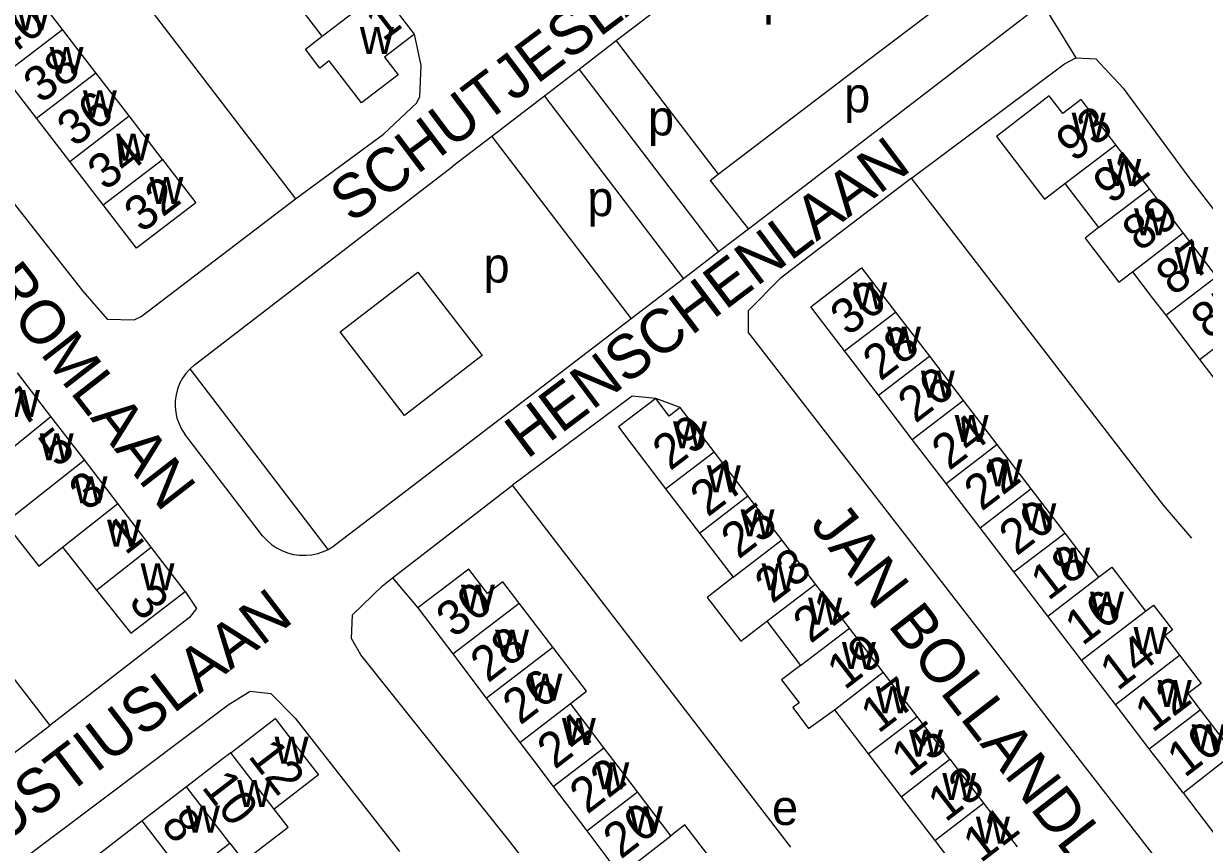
# Model space of a CAD drawing. Extents: x 158848 to 160613, y 385889 to 387762.
# Drawn here: x 159871.5 to 160005.9, y 386740.3 to 386833.8 of the extents above; entities that cross this region are included whole.
import ezdxf

# ---------------------------------------------------------------- set-up
doc = ezdxf.new("R2010")
doc.units = 0
for name, color, linetype in [('BLT_Basislijn', 7, 'Continuous'), ('BLT_Bebouwing', 7, 'Continuous'), ('BLT_Centroide', 7, 'Continuous'), ('BLT_Huisnummer', 7, 'Continuous'), ('BLT_Huisnummer_ tussenligend', 7, 'Continuous'), ('BLT_Onderverdeling_panden', 7, 'Continuous'), ('BLT_Straatnaam', 7, 'Continuous'), ('BLT_Vlakafsluiter', 7, 'Continuous')]:
    doc.layers.add(name, color=color, linetype=linetype)

msp = doc.modelspace()

# ---------------------------------------------------------------- linework, layer by layer
at = {"layer": 'BLT_Basislijn'}
for p, q in [((159970.87, 386856.27), (159938.98, 386831.8)), ((159874.36, 386850.52), (159902.48, 386813.82)), ((159967.59, 386829.59), (159983.3, 386841.51)), ((159986.99, 386835.69), (159957.76, 386813.23)), ((159938.98, 386831.8), (159934.76, 386828.56)), ((159938.98, 386831.8), (159950.58, 386816.62)), ((159934.76, 386828.56), (159930.8, 386825.52)), ((159934.76, 386828.56), (159950.63, 386807.78)), ((159950.58, 386816.62), (159967.59, 386829.59)), ((159930.8, 386825.52), (159924.8, 386820.92)), ((159930.8, 386825.52), (159946.65, 386804.74)), ((159924.8, 386820.92), (159920.35, 386817.5)), ((159924.8, 386820.92), (159940.68, 386800.17)), ((159899.18, 386801.24), (159920.35, 386817.5)), ((159949.66, 386815.92), (159950.58, 386816.62)), ((159949.66, 386815.92), (159954.04, 386810.39)), ((159957.76, 386813.23), (159954.04, 386810.39)), ((159954.04, 386810.39), (159950.63, 386807.78)), ((159950.63, 386807.78), (159946.65, 386804.74)), ((159946.65, 386804.74), (159940.68, 386800.17)), ((159890.94, 386794.91), (159899.18, 386801.24)), ((159940.68, 386800.17), (159915.14, 386780.64)), ((159890.94, 386794.91), (159890.47, 386794.49)), ((159906.2, 386773.92), (159890.47, 386794.49)), ((159946.27, 386790.06), (159943.47, 386791.12)), ((159846.16, 386790.7), (159874.49, 386753.89)), ((159898.73, 386775.47), (159889.87, 386787.04)), ((159915.14, 386780.64), (159906.89, 386774.33)), ((159913.52, 386770.67), (159927.16, 386781.23)), ((159958.86, 386740.02), (159927.16, 386781.23)), ((159906.2, 386773.92), (159906.3, 386773.97)), ((159906.3, 386773.97), (159906.89, 386774.33)), ((159913.52, 386770.67), (159916.41, 386767.29))]:
    msp.add_line(p, q, dxfattribs=at)
for points in [[(159825.05, 386872.39), (159861.78, 386824.22), (159878.28, 386803.31), (159881.05, 386800.15), (159884.09, 386800.04), (159884.89, 386800.42), (159902.48, 386813.82)], [(159902.48, 386813.82), (159912.47, 386821.19), (159916.29, 386824.76), (159916.61, 386825.49), (159916.77, 386828.99), (159916.02, 386832.56)], [(159972.59, 386816.18), (159990.01, 386829.2), (159991.28, 386829.87)], [(159991.28, 386829.87), (159993.59, 386829.75), (159996.69, 386826.44), (160004.06, 386816.42), (160052.99, 386753), (160053.3, 386752.61)], [(159972.59, 386816.18), (159957.65, 386804.76), (159953.99, 386801.09), (159953.99, 386798.6), (160013.12, 386722.33), (160013.38, 386722.02)], [(160004.49, 386775.22), (160001.26, 386778.97), (159972.59, 386816.18)], [(159916.39, 386805.5), (159923.73, 386795.98), (159914.89, 386789.17), (159907.55, 386798.69), (159916.39, 386805.5)], [(159890.47, 386794.49), (159889.98, 386793.96), (159889.6, 386793.41), (159889.28, 386792.81), (159889.04, 386792.18), (159888.87, 386791.53), (159888.78, 386790.86), (159888.77, 386790.18), (159888.84, 386789.51), (159888.98, 386788.85), (159889.21, 386788.21), (159889.51, 386787.61), (159889.87, 386787.04)], [(159943.47, 386791.12), (159940.79, 386791.35), (159927.16, 386781.23)], [(159826.33, 386775.43), (159826.72, 386774.93), (159853.72, 386739.99), (159856.16, 386739.84), (159874.49, 386753.89)], [(159898.73, 386775.47), (159899.2, 386774.96), (159899.72, 386774.5), (159900.3, 386774.11), (159900.92, 386773.79), (159901.57, 386773.53), (159902.24, 386773.36), (159902.93, 386773.26), (159903.63, 386773.25), (159904.32, 386773.31), (159905.01, 386773.45), (159905.67, 386773.67), (159906.2, 386773.92)], [(159968.08, 386687.52), (159926.7, 386740.86), (159909.9, 386761.92), (159908.85, 386763.8), (159908.97, 386766.47), (159912.37, 386769.77), (159913.52, 386770.67)], [(159889.92, 386769.14), (159891.21, 386767.2), (159890.39, 386766.19), (159874.49, 386753.89)], [(159876.78, 386710.79), (159867.9, 386721.99), (159862.6, 386729.21), (159862.93, 386731.36), (159863.65, 386732.55), (159865.86, 386734.47), (159894.82, 386756.24), (159897.3, 386757.8), (159899.65, 386757.52), (159902.45, 386754.7), (159914.31, 386739.53)]]:
    msp.add_lwpolyline(points, dxfattribs=at)
at = {"layer": 'BLT_Bebouwing'}
for p, q in [((159875.95, 386833.12), (159872.16, 386838.05)), ((159905.52, 386832.35), (159901.74, 386837.29)), ((159916.02, 386832.56), (159912.23, 386837.5)), ((159879.74, 386828.19), (159875.95, 386833.12)), ((159873, 386823.01), (159869.21, 386827.94)), ((159883.53, 386823.26), (159879.74, 386828.19)), ((159887.33, 386818.32), (159883.53, 386823.26)), ((159876.79, 386818.08), (159873, 386823.01)), ((159999.67, 386814.97), (159995.83, 386819.99)), ((159880.59, 386813.14), (159876.79, 386818.08)), ((159990.05, 386815.56), (159993.89, 386810.55)), ((160003.51, 386809.96), (159999.67, 386814.97)), ((160007.31, 386805), (160003.51, 386809.96)), ((159997.73, 386805.53), (160000, 386802.57)), ((160000, 386802.57), (160001.53, 386800.57)), ((159970.77, 386800.94), (159974.62, 386795.91)), ((160001.53, 386800.57), (160005.38, 386795.54)), ((159968.83, 386791.48), (159964.98, 386796.51)), ((159974.62, 386795.91), (159978.47, 386790.88)), ((160005.38, 386795.54), (160009.23, 386790.51)), ((159874.63, 386789.07), (159870.83, 386794.03)), ((159972.68, 386786.45), (159968.83, 386791.48)), ((159950.12, 386785.04), (159946.27, 386790.06)), ((159978.47, 386790.88), (159982.32, 386785.85)), ((159878.44, 386784.11), (159874.63, 386789.07)), ((159976.53, 386781.42), (159972.68, 386786.45)), ((159982.32, 386785.85), (159986.17, 386780.82)), ((159953.97, 386780.02), (159950.12, 386785.04)), ((159882.24, 386779.15), (159878.44, 386784.11)), ((159944.6, 386780.82), (159948.44, 386775.79)), ((159980.39, 386776.39), (159976.53, 386781.42)), ((159986.17, 386780.82), (159990.03, 386775.79)), ((159886.05, 386774.19), (159882.24, 386779.15)), ((159957.82, 386775), (159953.97, 386780.02)), ((159984.24, 386771.36), (159980.39, 386776.39)), ((159948.44, 386775.79), (159952.28, 386770.76)), ((159961.67, 386769.98), (159957.82, 386775)), ((159990.03, 386775.79), (159993.88, 386770.76)), ((159875.96, 386774.18), (159879.83, 386769.28)), ((159889.92, 386769.14), (159886.05, 386774.19)), ((159988.09, 386766.33), (159984.24, 386771.36)), ((159965.52, 386764.96), (159961.67, 386769.98)), ((159916.41, 386767.29), (159920.39, 386762.02)), ((159931.77, 386762.8), (159927.93, 386767.8)), ((159956.13, 386765.74), (159959.97, 386760.71)), ((159991.94, 386761.3), (159988.09, 386766.33)), ((159969.37, 386759.94), (159965.52, 386764.96)), ((159920.39, 386762.02), (159924.19, 386756.99)), ((159995.8, 386756.27), (159991.94, 386761.3)), ((159973.22, 386754.92), (159969.37, 386759.94)), ((159924.19, 386756.99), (159928, 386751.95)), ((159937.58, 386751.35), (159933.77, 386756.39)), ((159999.65, 386751.24), (159995.8, 386756.27)), ((159963.81, 386755.68), (159967.65, 386750.65)), ((160005.43, 386755.67), (160009.24, 386750.7)), ((160000, 386750.78), (159999.65, 386751.24)), ((159976.97, 386750.03), (159980.8, 386745.04)), ((159890.07, 386746.9), (159885.02, 386743.01)), ((159931.81, 386746.92), (159935.62, 386741.9)), ((159945.21, 386741.31), (159941.39, 386746.33)), ((159971.4, 386745.76), (159975.23, 386740.77)), ((160003.5, 386746.21), (160007.35, 386741.18)), ((159980.8, 386745.04), (159984.63, 386740.05)), ((159885.02, 386743.01), (159879.97, 386739.13)), ((159935.62, 386741.9), (159939.43, 386736.87)), ((159975.23, 386740.77), (159979.05, 386735.78))]:
    msp.add_line(p, q, dxfattribs=at)
for points in [[(159916.02, 386832.56), (159912.61, 386829.95), (159914.16, 386827.93), (159909.99, 386824.74), (159906.32, 386829.53), (159905.25, 386828.71), (159903.59, 386830.88), (159905.52, 386832.35)], [(159995.83, 386819.99), (159991.9, 386825.12), (159989.8, 386823.55), (159988.27, 386825.54), (159982.25, 386820.93), (159987.72, 386813.78), (159990.05, 386815.56)], [(159887.33, 386818.32), (159888.07, 386817.35), (159891.12, 386813.39), (159884.38, 386808.21), (159880.59, 386813.14)], [(159993.89, 386810.55), (159992.34, 386809.36), (159996.18, 386804.35), (159997.73, 386805.53)], [(159964.98, 386796.51), (159961.13, 386801.54), (159966.91, 386805.97), (159970.77, 386800.94)], [(159943.47, 386791.12), (159939.22, 386787.86), (159940.76, 386785.85), (159944.6, 386780.82)], [(159946.27, 386790.06), (159945.01, 386789.1), (159943.47, 386791.12)], [(159869.37, 386776.93), (159873.26, 386772.01), (159875.96, 386774.18)], [(159927.93, 386767.8), (159926.06, 386770.24), (159924.31, 386768.9), (159922.21, 386771.67), (159916.41, 386767.29)], [(159952.28, 386770.76), (159949.33, 386768.46), (159953.15, 386763.47), (159956.13, 386765.74)], [(159993.88, 386770.76), (159995.41, 386771.92), (159999.24, 386766.91)], [(159879.83, 386769.28), (159883.71, 386764.37), (159889.92, 386769.14)], [(159999.24, 386766.91), (160000.13, 386767.59), (160002.3, 386764.75), (160001.42, 386764.07), (160003.09, 386761.89)], [(159933.77, 386756.39), (159935.61, 386757.79), (159931.77, 386762.8)], [(160003.09, 386761.89), (160005.55, 386758.67), (160004.03, 386757.51), (160005.43, 386755.67)], [(159959.97, 386760.71), (159957.78, 386759.09), (159959.79, 386756.46), (159959.07, 386755.91), (159960.88, 386753.55), (159963.81, 386755.68)], [(159895.11, 386750.78), (159900.16, 386754.66), (159903.74, 386750), (159905.08, 386748.25), (159900.04, 386744.37)], [(159976.97, 386750.03), (159973.22, 386754.92)], [(159928, 386751.95), (159929.48, 386750), (159931.81, 386746.92)], [(159895.11, 386750.78), (159894.1, 386750), (159890.07, 386746.9)], [(159941.39, 386746.33), (159938.61, 386750), (159937.58, 386751.35)], [(159967.65, 386750.65), (159968.15, 386750), (159971.4, 386745.76)], [(160003.5, 386746.21), (160000.6, 386750), (160000, 386750.78)], [(159894.99, 386740.49), (159896.58, 386738.43), (159901.62, 386742.31), (159900.04, 386744.37)], [(159949, 386736.32), (159950.65, 386737.53), (159946.8, 386742.56), (159945.21, 386741.31)], [(159891.78, 386734.22), (159894.11, 386736.01), (159892.27, 386738.4), (159894.99, 386740.49)]]:
    msp.add_lwpolyline(points, dxfattribs=at)
at = {"layer": 'BLT_Onderverdeling_panden'}
for p, q in [((159905.52, 386832.35), (159912.23, 386837.5)), ((159869.21, 386827.94), (159875.95, 386833.12)), ((159873, 386823.01), (159879.74, 386828.19)), ((159876.79, 386818.08), (159883.53, 386823.26)), ((159990.05, 386815.56), (159995.83, 386819.99)), ((159880.59, 386813.14), (159887.33, 386818.32)), ((159993.89, 386810.55), (159999.67, 386814.97)), ((159997.73, 386805.53), (160003.51, 386809.96)), ((160001.53, 386800.57), (160007.31, 386805)), ((159964.98, 386796.51), (159970.77, 386800.94)), ((160005.38, 386795.54), (160011.16, 386799.97)), ((159968.83, 386791.48), (159974.62, 386795.91)), ((159972.68, 386786.45), (159978.47, 386790.88)), ((159868.27, 386783.9), (159874.63, 386789.07)), ((159976.53, 386781.42), (159982.32, 386785.85)), ((159944.6, 386780.82), (159950.12, 386785.04)), ((159869.37, 386776.93), (159878.44, 386784.11)), ((159980.39, 386776.39), (159986.17, 386780.82)), ((159875.96, 386774.18), (159882.24, 386779.15)), ((159948.44, 386775.79), (159953.97, 386780.02)), ((159952.28, 386770.76), (159957.82, 386775)), ((159984.24, 386771.36), (159990.03, 386775.79)), ((159879.83, 386769.28), (159886.05, 386774.19)), ((159988.09, 386766.33), (159993.88, 386770.76)), ((159956.13, 386765.74), (159961.67, 386769.98)), ((159920.39, 386762.02), (159927.93, 386767.8)), ((159991.94, 386761.3), (159999.24, 386766.91)), ((159959.97, 386760.71), (159965.52, 386764.96)), ((159924.19, 386756.99), (159931.77, 386762.8)), ((159995.8, 386756.27), (160003.09, 386761.89)), ((159963.81, 386755.68), (159969.37, 386759.94)), ((159928, 386751.95), (159933.77, 386756.39)), ((159967.65, 386750.65), (159973.22, 386754.92)), ((159999.65, 386751.24), (160005.43, 386755.67)), ((159900.04, 386744.37), (159895.11, 386750.78)), ((159931.81, 386746.92), (159937.58, 386751.35)), ((160003.5, 386746.21), (160009.24, 386750.7)), ((159971.4, 386745.76), (159976.97, 386750.03)), ((159894.99, 386740.49), (159890.07, 386746.9)), ((159935.62, 386741.9), (159941.39, 386746.33)), ((159975.23, 386740.77), (159980.8, 386745.04)), ((159891.78, 386734.22), (159885.02, 386743.01)), ((159939.43, 386736.87), (159945.21, 386741.31))]:
    msp.add_line(p, q, dxfattribs=at)
at = {"layer": 'BLT_Vlakafsluiter'}
msp.add_line((159987.48, 386836.09), (159991.28, 386829.87), dxfattribs=at)

# ---------------------------------------------------------------- texts
at = {"layer": 'BLT_Centroide'}
for s, p in [('p', (159955.72, 386834.85)), ('w', (159870.68, 386833)), ('w', (159909.8, 386830.31)), ('w', (159874.48, 386828.06)), ('w', (159878.27, 386823.12)), ('p', (159964.92, 386823.68)), ('p', (159942.59, 386821.05)), ('w', (159990.82, 386820.56)), ('w', (159882.05, 386818.19)), ('w', (159994.86, 386815.28)), ('w', (159885.85, 386813.25)), ('p', (159935.69, 386811.86)), ('w', (159997.93, 386809.66)), ('p', (159923.87, 386804.3)), ('w', (160002.52, 386805.28)), ('w', (159965.95, 386801.25)), ('w', (159969.8, 386796.22)), ('w', (159973.65, 386791.19)), ('w', (159869.51, 386789)), ('w', (159945.44, 386785.44)), ('w', (159977.5, 386786.16)), ('w', (159873.35, 386784.06)), ('w', (159981.35, 386781.12)), ('w', (159949.29, 386780.41)), ('w', (159877.2, 386779.16)), ('w', (159985.2, 386776.09)), ('w', (159953.13, 386775.41)), ('w', (159881.02, 386774.22)), ('w', (159989.06, 386771.06)), ('w', (159884.83, 386769.28)), ('w', (159955.52, 386769.25)), ('w', (159921.3, 386766.84)), ('w', (159960.82, 386765.34)), ('w', (159992.91, 386766.03)), ('w', (159925.19, 386761.72)), ('w', (159997.86, 386762)), ('w', (159964.67, 386760.31)), ('w', (159928.98, 386756.69)), ('w', (160000.62, 386755.97)), ('w', (159968.52, 386755.28)), ('w', (159932.79, 386751.66)), ('w', (159972.31, 386750.34)), ('w', (160004.47, 386750.94)), ('w', (159900.09, 386749.52)), ('w', (159936.6, 386746.62)), ('w', (159976.09, 386745.41)), ('w', (159895.84, 386744.59)), ('e', (159956.71, 386742.55)), ('w', (159890, 386741.69)), ('w', (159940.41, 386741.59)), ('w', (159979.92, 386740.41))]:
    msp.add_text(s, height=4, dxfattribs=at).set_placement(p)
at = {"layer": 'BLT_Huisnummer'}
for s, rotation, p in [('40', 37.5493, (159869.62, 386829.68)), ('1', 37.4522, (159912.44, 386831.65)), ('36', 37.5493, (159877.33, 386819.62)), ('93', 37.4381, (159991.04, 386817.91)), ('32', 37.5493, (159884.97, 386809.86)), ('89', 37.4381, (159998.58, 386807.72)), ('30', 37.4421, (159965.35, 386798.11)), ('85', 37.4381, (160006.41, 386797.72)), ('26', 37.4421, (159973.03, 386788.2)), ('29', 37.4854, (159945.11, 386782.79)), ('5', 38.3335, (159875.3, 386783.14)), ('22', 37.4421, (159980.57, 386778.19)), ('25', 37.4854, (159952.91, 386772.74)), ('1', 38.3335, (159883.11, 386773.18)), ('18', 37.4421, (159988.15, 386768)), ('3', 308.3348, (159883.36, 386767.94)), ('30', 37.6471, (159920.5, 386763.74)), ('21', 37.4854, (159961.1, 386763.13)), ('14', 37.4421, (159996.03, 386757.74)), ('26', 37.6471, (159928.05, 386753.84)), ('17', 37.4854, (159968.8, 386752.88)), ('10', 37.4421, (160003.67, 386747.85)), ('12', 307.5578, (159896.99, 386750.37)), ('22', 37.6471, (159935.68, 386743.69)), ('13', 37.4854, (159976.45, 386742.79))]:
    msp.add_text(s, height=4, rotation=rotation, dxfattribs=at).set_placement(p)
at = {"layer": 'BLT_Huisnummer_ tussenligend'}
for s, rotation, p in [('38', 37.5493, (159873.5, 386824.58)), ('34', 37.5493, (159880.8, 386814.65)), ('91', 37.4381, (159995.27, 386813.11)), ('87', 37.4381, (160002.4, 386802.67)), ('28', 37.4421, (159969.04, 386793)), ('7', 38.3335, (159871.45, 386787.77)), ('24', 37.4421, (159976.88, 386782.82)), ('27', 37.4854, (159949.39, 386777.53)), ('3', 38.3335, (159878.76, 386778.18)), ('20', 37.4421, (159984.55, 386773.1)), ('23', 37.4854, (159956.74, 386767.65)), ('16', 37.4421, (159992.04, 386762.86)), ('28', 37.6471, (159924.38, 386758.64)), ('19', 37.4854, (159964.97, 386757.84)), ('12', 37.4421, (160000.01, 386752.98)), ('24', 37.6471, (159931.99, 386748.8)), ('15', 37.4854, (159972.29, 386747.9)), ('10', 307.5578, (159891.69, 386746.84)), ('8', 307.5578, (159887.04, 386742.56)), ('20', 37.6471, (159939.5, 386738.58)), ('11', 37.4854, (159980.45, 386738.15))]:
    msp.add_text(s, height=4, rotation=rotation, dxfattribs=at).set_placement(p)
at = {"layer": 'BLT_Straatnaam'}
for s, rotation, p in [('SCHUTJESLAAN', 36.953, (159908.87, 386810.95)), ('GERARD BROMLAAN', 307.8524, (159845.73, 386831.71)), ('HENSCHENLAAN', 36.9529, (159928.81, 386784.12)), ('JAN BOLLANDLAAN', 307.816, (159960.93, 386776.74)), ('SALLUSTIUSLAAN', 37.4429, (159856.1, 386730.3))]:
    msp.add_text(s, height=5, rotation=rotation, dxfattribs=at).set_placement(p)

doc.saveas('drawing.dxf')
